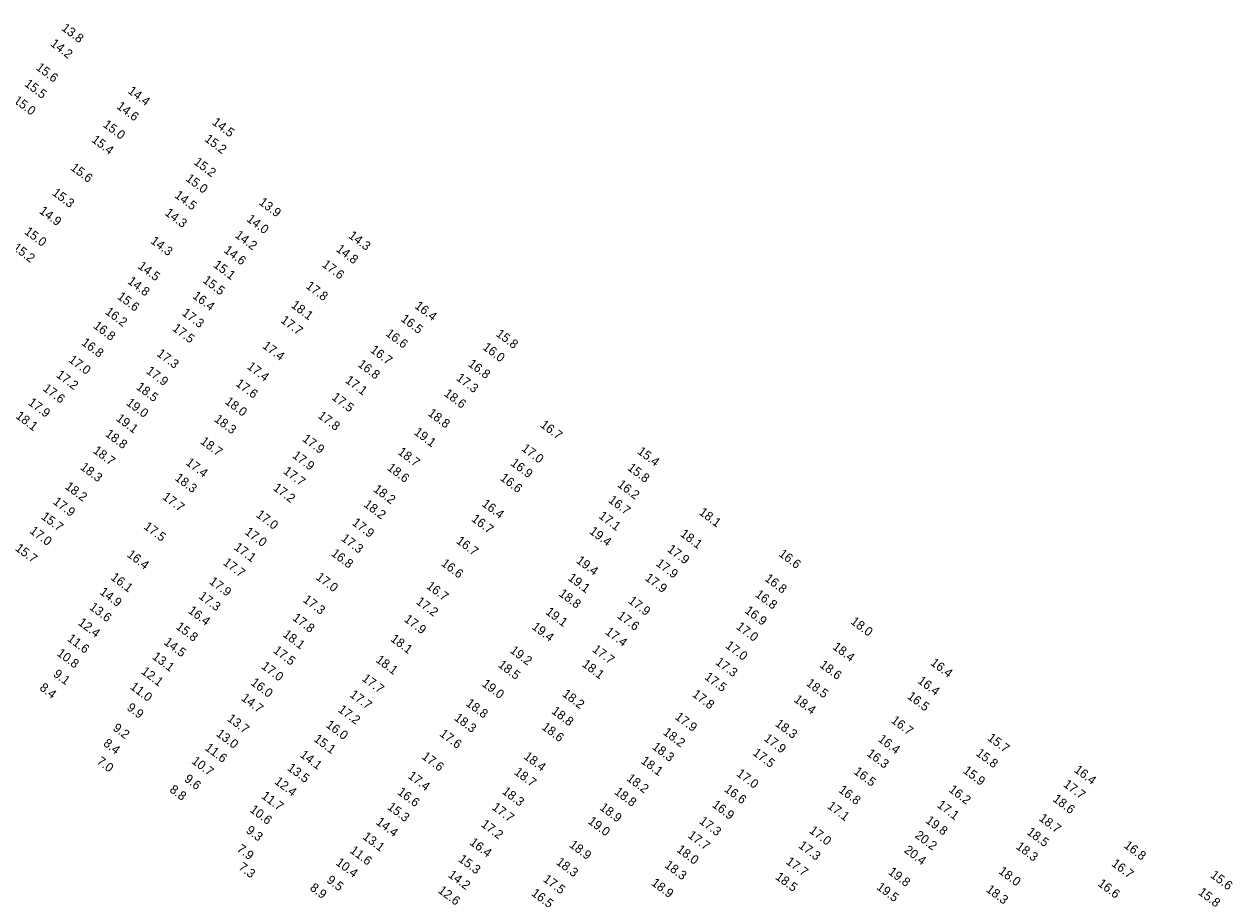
# Model space of a CAD drawing. Extents: x 1023796 to 1112670, y 656573 to 837340.
# Drawn here: x 1034211 to 1034886, y 785769 to 786257 of the extents above; entities that cross this region are included whole.
import ezdxf

# ---------------------------------------------------------------- set-up
doc = ezdxf.new("R2010")
doc.units = 0
doc.layers.add('V-TOPO-SOUN', color=7, linetype='Continuous')

msp = doc.modelspace()

# ---------------------------------------------------------------- texts
at = {"layer": 'V-TOPO-SOUN'}
for s, p in [('13.8 ', (1034231.74, 786254.16)), ('14.2 ', (1034225.6, 786245.46)), ('15.6 ', (1034217.48, 786232.16)), ('15.5 ', (1034211.09, 786223.08)), ('14.4 ', (1034268.78, 786219.07)), ('15.0 ', (1034204.99, 786213.79)), ('14.6 ', (1034262.5, 786210.52)), ('15.0 ', (1034254.88, 786200.31)), ('14.5 ', (1034315.78, 786201.62)), ('15.4 ', (1034248.51, 786191.88)), ('15.2 ', (1034311.53, 786192.27)), ('15.6 ', (1034236.79, 786176.26)), ('15.2 ', (1034305.59, 786179.38)), ('15.0 ', (1034301, 786170.24)), ('15.3 ', (1034226.54, 786162.24)), ('14.5 ', (1034294.83, 786160.88)), ('13.9 ', (1034341.86, 786157)), ('14.9 ', (1034219.36, 786152.12)), ('14.3 ', (1034289.41, 786151.05)), ('14.0 ', (1034335.01, 786147.62)), ('15.0 ', (1034211.03, 786140.6)), ('14.3 ', (1034281.43, 786135.4)), ('14.2 ', (1034328.52, 786138.63)), ('14.3 ', (1034391.83, 786138.37)), ('15.2 ', (1034204.57, 786131.64)), ('14.6 ', (1034322.31, 786130.23)), ('14.8 ', (1034384.9, 786130.85)), ('14.5 ', (1034274.37, 786121.37)), ('15.1 ', (1034316.46, 786122.05)), ('17.6 ', (1034377.11, 786122.32)), ('14.8 ', (1034268.62, 786112.91)), ('15.5 ', (1034310.52, 786113.44)), ('17.8 ', (1034368.04, 786110.28)), ('15.6 ', (1034262.86, 786104.37)), ('16.4 ', (1034304.84, 786104.74)), ('16.2 ', (1034256.11, 786095.94)), ('17.3 ', (1034298.93, 786095.23)), ('18.1 ', (1034359.84, 786099.57)), ('16.4 ', (1034428.77, 786099.15)), ('16.8 ', (1034249.48, 786088.09)), ('17.7 ', (1034354.02, 786091.18)), ('16.5 ', (1034421.02, 786091.92)), ('17.5 ', (1034293.6, 786086.66)), ('16.6 ', (1034412.59, 786083.8)), ('15.8 ', (1034474.12, 786083.58)), ('16.8 ', (1034242.89, 786078.71)), ('17.4 ', (1034343.84, 786076.94)), ('16.7 ', (1034403.99, 786074.62)), ('16.0 ', (1034466.72, 786076.14)), ('17.0 ', (1034235.69, 786069.16)), ('17.3 ', (1034284.88, 786072.53)), ('17.2 ', (1034228.79, 786060.69)), ('17.9 ', (1034278.97, 786062.87)), ('17.4 ', (1034335.23, 786065.39)), ('16.8 ', (1034397.04, 786066.59)), ('16.8 ', (1034458.56, 786066.81)), ('18.5 ', (1034273.4, 786053.94)), ('17.6 ', (1034328.9, 786055.86)), ('17.1 ', (1034390.01, 786057.67)), ('17.3 ', (1034451.94, 786058.98)), ('17.6 ', (1034221.36, 786053.13)), ('17.5 ', (1034382.51, 786048.22)), ('18.6 ', (1034445.09, 786050.28)), ('17.9 ', (1034213.13, 786045.26)), ('19.0 ', (1034267.86, 786045.15)), ('18.0 ', (1034322.91, 786045.85)), ('18.1 ', (1034206.21, 786037.78)), ('19.1 ', (1034262.18, 786036.44)), ('18.3 ', (1034316.94, 786036)), ('17.8 ', (1034374.77, 786037.92)), ('18.8 ', (1034436.14, 786039.28)), ('18.8 ', (1034256.14, 786027.74)), ('19.1 ', (1034428.35, 786028.74)), ('16.7 ', (1034498.81, 786032.87)), ('18.7 ', (1034309.18, 786023.6)), ('17.9 ', (1034366.1, 786025.02)), ('18.7 ', (1034249.31, 786018.47)), ('17.9 ', (1034360.52, 786015.76)), ('18.7 ', (1034419.35, 786017.7)), ('17.0 ', (1034488.35, 786019.69)), ('15.4 ', (1034552.95, 786018.03)), ('18.3 ', (1034242.22, 786009.23)), ('17.4 ', (1034301.06, 786011.83)), ('17.7 ', (1034355.42, 786006.97)), ('18.6 ', (1034413.4, 786008.9)), ('16.9 ', (1034482.26, 786011.48)), ('15.8 ', (1034547.46, 786008.89)), ('18.3 ', (1034295, 786003.21)), ('16.6 ', (1034476.4, 786003.19)), ('18.2 ', (1034233.73, 785998.42)), ('17.2 ', (1034349.78, 785997.67)), ('18.2 ', (1034405.7, 785996.94)), ('16.2 ', (1034541.85, 785999.56)), ('17.9 ', (1034227.01, 785989.97)), ('17.7 ', (1034288.01, 785992.67)), ('18.2 ', (1034400.31, 785988.47)), ('16.4 ', (1034466.25, 785988.76)), ('16.7 ', (1034536.79, 785990.86)), ('15.7 ', (1034220.4, 785981.65)), ('17.0 ', (1034340.27, 785982.73)), ('16.7 ', (1034460.41, 785980.36)), ('17.1 ', (1034531.39, 785982.07)), ('18.1 ', (1034587.33, 785984.07)), ('17.0 ', (1034213.98, 785973.73)), ('17.5 ', (1034277.62, 785976.09)), ('17.0 ', (1034333.97, 785973.14)), ('17.9 ', (1034393.85, 785978.26)), ('19.4 ', (1034526.18, 785973.45)), ('17.3 ', (1034387.74, 785969.49)), ('16.7 ', (1034451.92, 785968.08)), ('18.1 ', (1034576.87, 785971.99)), ('15.7 ', (1034205.91, 785964.01)), ('16.4 ', (1034268.25, 785960.51)), ('17.1 ', (1034327.99, 785964.55)), ('16.8 ', (1034382.15, 785961.13)), ('17.9 ', (1034569.67, 785963.42)), ('16.6 ', (1034631.82, 785960.89)), ('17.7 ', (1034321.84, 785956.06)), ('16.6 ', (1034443.5, 785955.56)), ('19.4 ', (1034518.84, 785957.15)), ('17.9 ', (1034563.32, 785955.53)), ('16.1 ', (1034259.22, 785947.77)), ('17.0 ', (1034373.64, 785947.88)), ('19.1 ', (1034514.28, 785947.45)), ('17.9 ', (1034557.23, 785947.46)), ('16.8 ', (1034624.01, 785947.08)), ('14.9 ', (1034253.02, 785939.64)), ('17.9 ', (1034314.15, 785945.44)), ('16.7 ', (1034435.27, 785942.88)), ('17.3 ', (1034308.24, 785937.28)), ('17.3 ', (1034366.48, 785935.31)), ('17.2 ', (1034429.54, 785934.23)), ('18.8 ', (1034509.15, 785938.71)), ('17.9 ', (1034547.88, 785934.7)), ('16.8 ', (1034618.67, 785938.26)), ('13.6 ', (1034247.29, 785931.15)), ('16.4 ', (1034302.37, 785929.18)), ('19.1 ', (1034501.79, 785928.52)), ('17.6 ', (1034541.75, 785926.35)), ('16.9 ', (1034612.87, 785929.23)), ('12.4 ', (1034240.98, 785922.53)), ('15.8 ', (1034295.53, 785920.25)), ('17.8 ', (1034360.62, 785925.16)), ('17.9 ', (1034422.86, 785924.4)), ('19.4 ', (1034494.09, 785920.22)), ('17.0 ', (1034608.08, 785920.27)), ('18.0 ', (1034671.93, 785923.18)), ('11.6 ', (1034234.93, 785913.6)), ('18.1 ', (1034355.21, 785915.97)), ('18.1 ', (1034415.29, 785913.44)), ('17.4 ', (1034535.02, 785917.41)), ('14.5 ', (1034288.86, 785911.62)), ('17.5 ', (1034349.83, 785906.98)), ('19.2 ', (1034481.91, 785907)), ('17.7 ', (1034527.85, 785907.57)), ('17.0 ', (1034602.11, 785909.7)), ('18.4 ', (1034661.89, 785909)), ('10.8 ', (1034229.18, 785905.4)), ('13.1 ', (1034282.39, 785903.53)), ('18.1 ', (1034407.05, 785901.81)), ('18.5 ', (1034475.29, 785899.01)), ('18.1 ', (1034522.13, 785899.31)), ('17.3 ', (1034596.55, 785900.52)), ('18.6 ', (1034654.62, 785898.96)), ('16.4 ', (1034716.5, 785900.16)), ('9.1', (1034227.17, 785893.82)), ('12.1 ', (1034276.19, 785895.31)), ('17.0 ', (1034343.23, 785898.17)), ('17.5 ', (1034590.46, 785892.2)), ('8.4', (1034219.51, 785886.2)), ('11.0 ', (1034270.02, 785886.76)), ('16.0 ', (1034337.3, 785889.03)), ('17.7 ', (1034399.35, 785891.38)), ('19.0 ', (1034466.32, 785888.36)), ('18.5 ', (1034647.15, 785888.69)), ('16.4 ', (1034709.31, 785890.09)), ('14.7 ', (1034332, 785880.43)), ('17.7 ', (1034392.55, 785882.36)), ('18.2 ', (1034511.12, 785882.74)), ('17.8 ', (1034583.57, 785882.54)), ('18.4 ', (1034640.26, 785879.66)), ('16.5 ', (1034703.53, 785881.42)), ('9.9', (1034268.2, 785875.09)), ('17.2 ', (1034386.05, 785874.01)), ('18.8 ', (1034457.33, 785877.49)), ('18.8 ', (1034505.07, 785873.13)), ('13.7 ', (1034324.16, 785868.94)), ('16.0 ', (1034379.22, 785865.48)), ('18.3 ', (1034450.8, 785869.41)), ('17.9 ', (1034573.97, 785869.97)), ('18.3 ', (1034629.85, 785866.14)), ('16.7 ', (1034694.51, 785867.99)), ('9.2', (1034260.36, 785863.73)), ('13.0 ', (1034318.02, 785860.55)), ('17.6 ', (1034442.65, 785860.54)), ('18.6 ', (1034499.65, 785864.28)), ('18.2 ', (1034567.3, 785861.33)), ('8.4', (1034255.06, 785855.13)), ('11.6 ', (1034311.75, 785852.72)), ('15.1 ', (1034372.48, 785857.61)), ('18.3 ', (1034561.2, 785853.26)), ('17.9 ', (1034623.56, 785857.95)), ('16.4 ', (1034687.22, 785857.52)), ('15.7 ', (1034748.24, 785858.21)), ('7.0', (1034251.38, 785845.1)), ('10.7 ', (1034304.31, 785845.29)), ('14.1 ', (1034364.74, 785848.82)), ('17.6 ', (1034432.69, 785847.87)), ('18.4 ', (1034489.59, 785847.89)), ('18.1 ', (1034554.97, 785845.38)), ('17.5 ', (1034617.32, 785849.9)), ('16.3 ', (1034680.95, 785849.49)), ('15.8 ', (1034741.83, 785849.7)), ('13.5 ', (1034357.72, 785841.46)), ('18.7 ', (1034484.28, 785839.16)), ('17.0 ', (1034608.25, 785838.29)), ('16.5 ', (1034673.68, 785839.41)), ('15.9 ', (1034734.64, 785839.94)), ('16.4 ', (1034796.59, 785840.43)), ('9.6', (1034300.19, 785835.3)), ('12.4 ', (1034350.57, 785833.91)), ('17.4 ', (1034424.98, 785837)), ('18.2 ', (1034546.99, 785835.65)), ('17.7 ', (1034790.59, 785832.31)), ('8.8', (1034292, 785829.34)), ('11.7 ', (1034343.25, 785825.86)), ('16.6 ', (1034419.12, 785828.03)), ('18.3 ', (1034477.51, 785828.37)), ('18.8 ', (1034540.12, 785828.17)), ('16.6 ', (1034601.45, 785829.62)), ('16.8 ', (1034665.24, 785829.2)), ('16.2 ', (1034726.67, 785829.37)), ('10.6 ', (1034336.78, 785818.19)), ('15.3 ', (1034413.51, 785819.66)), ('17.7 ', (1034471.89, 785819.54)), ('18.9 ', (1034531.94, 785819.42)), ('16.9 ', (1034594.68, 785820.92)), ('17.1 ', (1034658.93, 785820.22)), ('17.1 ', (1034720.16, 785820.8)), ('18.6 ', (1034784.68, 785824.14)), ('14.4 ', (1034407.19, 785811.31)), ('19.0 ', (1034525.42, 785811.73)), ('17.3 ', (1034587.45, 785811.79)), ('19.8 ', (1034713.73, 785812.15)), ('18.7 ', (1034777, 785813.38)), ('9.3', (1034334.67, 785806.63)), ('17.2 ', (1034465.76, 785810.03)), ('17.0 ', (1034648.82, 785806.59)), ('18.5 ', (1034770.21, 785805.72)), ('13.1 ', (1034399.69, 785803.12)), ('16.4 ', (1034459.39, 785799.94)), ('18.9 ', (1034514.99, 785798.6)), ('17.7 ', (1034581.18, 785803.86)), ('17.3 ', (1034642.85, 785798.19)), ('20.2 ', (1034707.79, 785803.84)), ('18.3 ', (1034764.13, 785797.63)), ('16.8 ', (1034824.4, 785798.26)), ('7.9', (1034329.6, 785796.24)), ('11.6 ', (1034392.55, 785795.46)), ('18.0 ', (1034574.87, 785795.93)), ('20.4 ', (1034701.76, 785795.61)), ('7.3', (1034330.47, 785786.07)), ('10.4 ', (1034384.74, 785788.65)), ('15.3 ', (1034453.16, 785790.54)), ('18.3 ', (1034507.64, 785788.94)), ('18.3 ', (1034568.17, 785787.27)), ('17.7 ', (1034635.86, 785789.26)), ('16.7 ', (1034817.48, 785788.08)), ('9.5', (1034379.64, 785778.87)), ('14.2 ', (1034447.43, 785781.85)), ('17.5 ', (1034500.38, 785779.41)), ('18.5 ', (1034629.95, 785780.71)), ('19.8 ', (1034692.92, 785783.48)), ('18.0 ', (1034754.47, 785783.84)), ('15.6 ', (1034872.63, 785781.65)), ('8.9', (1034370.28, 785774.57)), ('12.6 ', (1034441.77, 785773.14)), ('16.5 ', (1034493.83, 785771.59)), ('18.9 ', (1034560.76, 785777.31)), ('19.5 ', (1034686.41, 785775.03)), ('18.3 ', (1034747.48, 785773.71)), ('16.6 ', (1034809.81, 785776.96)), ('15.8 ', (1034865.79, 785772.1))]:
    msp.add_text(s, height=5, rotation=323, dxfattribs=at).set_placement(p)

doc.saveas('drawing.dxf')
